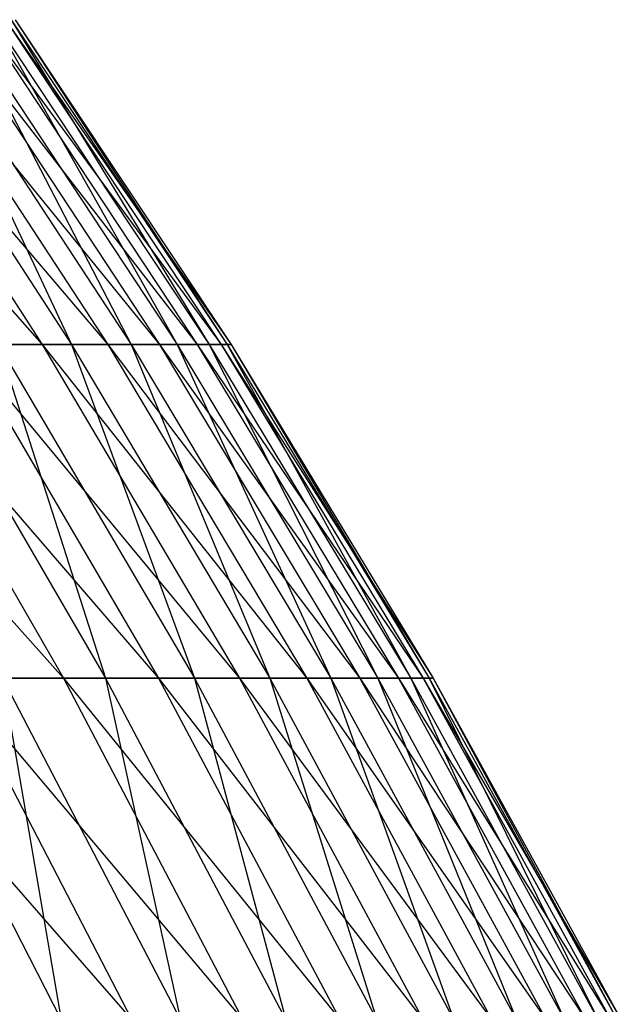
# Model space of a CAD drawing. Extents: x -125 to 125, y -143 to 0.
# Tile 402 of 406: x 49.29 to 53.17, y -54.97 to -48.62. Entities that reach past the tile are written whole.
import ezdxf

# ---------------------------------------------------------------- set-up
doc = ezdxf.new("R2010")
doc.units = 0
doc.header["$LTSCALE"] = 25.4
doc.layers.get('0').update_dxf_attribs({"linetype": 'CONTINUOUS'})

# ---------------------------------------------------------------- blocks, each defined once
blk = doc.blocks.new('NL2500027000_STL_3')
at = {"color": 0}
for p, q in [((47.5823, -48.6248, 12.7567), (49.4355, -50.7179, 11.0427)), ((47.5823, -48.6248, 12.7567), (49.4355, -50.7179, 11.0427)), ((48.0778, -48.6248, 10.7394), (49.8571, -50.7179, 8.9489)), ((48.0778, -48.6248, 10.7394), (49.8571, -50.7179, 8.9489)), ((48.0778, -48.6248, 10.7394), (49.4355, -50.7179, 11.0427)), ((48.0778, -48.6248, 10.7394), (49.4355, -50.7179, 11.0427)), ((48.2617, -48.6248, -9.8797), (49.6247, -50.7179, -10.1588)), ((48.2617, -48.6248, -9.8797), (49.6247, -50.7179, -10.1588)), ((48.4878, -48.6248, 8.7031), (50.19, -50.7179, 6.8391)), ((48.4878, -48.6248, 8.7031), (50.19, -50.7179, 6.8391)), ((48.4878, -48.6248, 8.7031), (49.8571, -50.7179, 8.9489)), ((48.4878, -48.6248, 8.7031), (49.8571, -50.7179, 8.9489)), ((48.6353, -48.6248, -7.8364), (49.6247, -50.7179, -10.1588)), ((48.6353, -48.6248, -7.8364), (49.6247, -50.7179, -10.1588)), ((48.6353, -48.6248, -7.8364), (50.0089, -50.7179, -8.0577)), ((48.6353, -48.6248, -7.8364), (50.0089, -50.7179, -8.0577)), ((48.8115, -48.6248, 6.6513), (50.4337, -50.7179, 4.7172)), ((48.8115, -48.6248, 6.6513), (50.4337, -50.7179, 4.7172)), ((48.8115, -48.6248, 6.6513), (50.19, -50.7179, 6.8391)), ((48.8115, -48.6248, 6.6513), (50.19, -50.7179, 6.8391)), ((48.9225, -48.6248, -5.7791), (50.0089, -50.7179, -8.0577)), ((48.9225, -48.6248, -5.7791), (50.0089, -50.7179, -8.0577)), ((48.9225, -48.6248, -5.7791), (50.3041, -50.7179, -5.9424)), ((48.9225, -48.6248, -5.7791), (50.3041, -50.7179, -5.9424)), ((49.0485, -48.6248, 4.5876), (50.5877, -50.7179, 2.5869)), ((49.0485, -48.6248, 4.5876), (50.5877, -50.7179, 2.5869)), ((49.0485, -48.6248, 4.5876), (50.4337, -50.7179, 4.7172)), ((49.0485, -48.6248, 4.5876), (50.4337, -50.7179, 4.7172)), ((49.1226, -48.6248, -3.7116), (50.3041, -50.7179, -5.9424)), ((49.1226, -48.6248, -3.7116), (50.3041, -50.7179, -5.9424)), ((49.1226, -48.6248, -3.7116), (50.5099, -50.7179, -3.8164)), ((49.1226, -48.6248, -3.7116), (50.5099, -50.7179, -3.8164)), ((49.1983, -48.6248, 2.5158), (50.6518, -50.7179, 0.452)), ((49.1983, -48.6248, 2.5158), (50.6518, -50.7179, 0.452)), ((49.1983, -48.6248, 2.5158), (50.5877, -50.7179, 2.5869)), ((49.1983, -48.6248, 2.5158), (50.5877, -50.7179, 2.5869)), ((49.2354, -48.6248, -1.6375), (50.5099, -50.7179, -3.8164)), ((49.2354, -48.6248, -1.6375), (50.5099, -50.7179, -3.8164)), ((49.2354, -48.6248, -1.6375), (50.6259, -50.7179, -1.6837)), ((49.2354, -48.6248, -1.6375), (50.6259, -50.7179, -1.6837)), ((49.2607, -48.6248, 0.4396), (50.6259, -50.7179, -1.6837)), ((49.2607, -48.6248, 0.4396), (50.6259, -50.7179, -1.6837)), ((49.2607, -48.6248, 0.4396), (50.6518, -50.7179, 0.452)), ((49.2607, -48.6248, 0.4396), (50.6518, -50.7179, 0.452)), ((47.6472, -50.7179, 17.1917), (49.5722, -52.8675, 15.5578)), ((47.6472, -50.7179, 17.1917), (49.5722, -52.8675, 15.5578)), ((48.3296, -50.7179, 15.1678), (50.184, -52.8675, 13.4542)), ((48.3296, -50.7179, 15.1678), (50.184, -52.8675, 13.4542)), ((48.3296, -50.7179, 15.1678), (49.5722, -52.8675, 15.5578)), ((48.3296, -50.7179, 15.1678), (49.5722, -52.8675, 15.5578)), ((48.5926, -50.7179, -14.3029), (49.8419, -52.8675, -14.6707)), ((48.5926, -50.7179, -14.3029), (49.8419, -52.8675, -14.6707)), ((48.926, -50.7179, 13.1169), (49.4355, -50.7179, 11.0427)), ((48.926, -50.7179, 13.1169), (49.4355, -50.7179, 11.0427)), ((48.926, -50.7179, 13.1169), (50.7065, -52.8675, 11.3266)), ((48.926, -50.7179, 13.1169), (50.7065, -52.8675, 11.3266)), ((48.926, -50.7179, 13.1169), (50.184, -52.8675, 13.4542)), ((48.926, -50.7179, 13.1169), (50.184, -52.8675, 13.4542)), ((49.6247, -50.7179, -10.1588), (49.1523, -50.7179, -12.2417)), ((49.1523, -50.7179, -12.2417), (49.8419, -52.8675, -14.6707)), ((49.1523, -50.7179, -12.2417), (49.8419, -52.8675, -14.6707)), ((49.1523, -50.7179, -12.2417), (50.4161, -52.8675, -12.5565)), ((49.1523, -50.7179, -12.2417), (50.4161, -52.8675, -12.5565)), ((49.6247, -50.7179, -10.1588), (49.1523, -50.7179, -12.2417)), ((49.4355, -50.7179, 11.0427), (49.8571, -50.7179, 8.9489)), ((49.4355, -50.7179, 11.0427), (49.8571, -50.7179, 8.9489)), ((49.4355, -50.7179, 11.0427), (51.1389, -52.8675, 9.179)), ((49.4355, -50.7179, 11.0427), (51.1389, -52.8675, 9.179)), ((49.4355, -50.7179, 11.0427), (50.7065, -52.8675, 11.3266)), ((49.4355, -50.7179, 11.0427), (50.7065, -52.8675, 11.3266)), ((50.0089, -50.7179, -8.0577), (49.6247, -50.7179, -10.1588)), ((49.6247, -50.7179, -10.1588), (50.4161, -52.8675, -12.5565)), ((49.6247, -50.7179, -10.1588), (50.4161, -52.8675, -12.5565)), ((49.6247, -50.7179, -10.1588), (50.9006, -52.8675, -10.4199)), ((49.6247, -50.7179, -10.1588), (50.9006, -52.8675, -10.4199)), ((50.0089, -50.7179, -8.0577), (49.6247, -50.7179, -10.1588)), ((49.8571, -50.7179, 8.9489), (50.19, -50.7179, 6.8391)), ((49.8571, -50.7179, 8.9489), (50.19, -50.7179, 6.8391)), ((49.8571, -50.7179, 8.9489), (51.4804, -52.8675, 7.015)), ((49.8571, -50.7179, 8.9489), (51.4804, -52.8675, 7.015)), ((49.8571, -50.7179, 8.9489), (51.1389, -52.8675, 9.179)), ((49.8571, -50.7179, 8.9489), (51.1389, -52.8675, 9.179)), ((50.3041, -50.7179, -5.9424), (50.0089, -50.7179, -8.0577)), ((50.0089, -50.7179, -8.0577), (50.9006, -52.8675, -10.4199)), ((50.0089, -50.7179, -8.0577), (50.9006, -52.8675, -10.4199)), ((50.0089, -50.7179, -8.0577), (51.2946, -52.8675, -8.2649)), ((50.0089, -50.7179, -8.0577), (51.2946, -52.8675, -8.2649)), ((50.3041, -50.7179, -5.9424), (50.0089, -50.7179, -8.0577)), ((50.19, -50.7179, 6.8391), (50.4337, -50.7179, 4.7172)), ((50.19, -50.7179, 6.8391), (50.4337, -50.7179, 4.7172)), ((50.19, -50.7179, 6.8391), (51.7304, -52.8675, 4.8385)), ((50.19, -50.7179, 6.8391), (51.7304, -52.8675, 4.8385)), ((50.19, -50.7179, 6.8391), (51.4804, -52.8675, 7.015)), ((50.19, -50.7179, 6.8391), (51.4804, -52.8675, 7.015)), ((50.5099, -50.7179, -3.8164), (50.3041, -50.7179, -5.9424)), ((50.3041, -50.7179, -5.9424), (51.2946, -52.8675, -8.2649)), ((50.3041, -50.7179, -5.9424), (51.2946, -52.8675, -8.2649)), ((50.3041, -50.7179, -5.9424), (51.5974, -52.8675, -6.0951)), ((50.3041, -50.7179, -5.9424), (51.5974, -52.8675, -6.0951)), ((50.5099, -50.7179, -3.8164), (50.3041, -50.7179, -5.9424)), ((50.4337, -50.7179, 4.7172), (50.5877, -50.7179, 2.5869)), ((50.4337, -50.7179, 4.7172), (50.5877, -50.7179, 2.5869)), ((50.4337, -50.7179, 4.7172), (51.8884, -52.8675, 2.6534)), ((50.4337, -50.7179, 4.7172), (51.8884, -52.8675, 2.6534)), ((50.4337, -50.7179, 4.7172), (51.7304, -52.8675, 4.8385)), ((50.4337, -50.7179, 4.7172), (51.7304, -52.8675, 4.8385)), ((50.6259, -50.7179, -1.6837), (50.5099, -50.7179, -3.8164)), ((50.5099, -50.7179, -3.8164), (51.5974, -52.8675, -6.0951)), ((50.5099, -50.7179, -3.8164), (51.5974, -52.8675, -6.0951)), ((50.5099, -50.7179, -3.8164), (51.8085, -52.8675, -3.9146)), ((50.5099, -50.7179, -3.8164), (51.8085, -52.8675, -3.9146)), ((50.6259, -50.7179, -1.6837), (50.5099, -50.7179, -3.8164)), ((50.5877, -50.7179, 2.5869), (50.6518, -50.7179, 0.452)), ((50.5877, -50.7179, 2.5869), (50.6518, -50.7179, 0.452)), ((50.5877, -50.7179, 2.5869), (51.9541, -52.8675, 0.4636)), ((50.5877, -50.7179, 2.5869), (51.9541, -52.8675, 0.4636)), ((50.5877, -50.7179, 2.5869), (51.8884, -52.8675, 2.6534)), ((50.5877, -50.7179, 2.5869), (51.8884, -52.8675, 2.6534)), ((50.6518, -50.7179, 0.452), (50.6259, -50.7179, -1.6837)), ((50.6259, -50.7179, -1.6837), (51.8085, -52.8675, -3.9146)), ((50.6259, -50.7179, -1.6837), (51.8085, -52.8675, -3.9146)), ((50.6259, -50.7179, -1.6837), (51.9275, -52.8675, -1.727)), ((50.6259, -50.7179, -1.6837), (51.9275, -52.8675, -1.727)), ((50.6518, -50.7179, 0.452), (50.6259, -50.7179, -1.6837)), ((50.6518, -50.7179, 0.452), (51.9275, -52.8675, -1.727)), ((50.6518, -50.7179, 0.452), (51.9275, -52.8675, -1.727)), ((50.6518, -50.7179, 0.452), (51.9541, -52.8675, 0.4636)), ((50.6518, -50.7179, 0.452), (51.9541, -52.8675, 0.4636)), ((48.0854, -52.8675, 19.6784), (50.0115, -55.0697, 18.0448)), ((48.0854, -52.8675, 19.6784), (50.0115, -55.0697, 18.0448)), ((48.4289, -52.8675, -18.8171), (49.5579, -55.0697, -19.2558)), ((48.4289, -52.8675, -18.8171), (49.5579, -55.0697, -19.2558)), ((48.8722, -52.8675, 17.6338), (49.5722, -52.8675, 15.5578)), ((48.8722, -52.8675, 17.6338), (49.5722, -52.8675, 15.5578)), ((48.8722, -52.8675, 17.6338), (50.7278, -55.0697, 15.9205)), ((48.8722, -52.8675, 17.6338), (50.7278, -55.0697, 15.9205)), ((48.8722, -52.8675, 17.6338), (50.0115, -55.0697, 18.0448)), ((48.8722, -52.8675, 17.6338), (50.0115, -55.0697, 18.0448)), ((49.8419, -52.8675, -14.6707), (49.1791, -52.8675, -16.7588)), ((49.1791, -52.8675, -16.7588), (49.5579, -55.0697, -19.2558)), ((49.1791, -52.8675, -16.7588), (49.5579, -55.0697, -19.2558)), ((49.1791, -52.8675, -16.7588), (50.3256, -55.0697, -17.1495)), ((49.1791, -52.8675, -16.7588), (50.3256, -55.0697, -17.1495)), ((49.8419, -52.8675, -14.6707), (49.1791, -52.8675, -16.7588)), ((49.5722, -52.8675, 15.5578), (50.184, -52.8675, 13.4542)), ((49.5722, -52.8675, 15.5578), (50.184, -52.8675, 13.4542)), ((49.5722, -52.8675, 15.5578), (51.3538, -55.0697, 13.7678)), ((49.5722, -52.8675, 15.5578), (51.3538, -55.0697, 13.7678)), ((49.5722, -52.8675, 15.5578), (50.7278, -55.0697, 15.9205)), ((49.5722, -52.8675, 15.5578), (50.7278, -55.0697, 15.9205)), ((50.4161, -52.8675, -12.5565), (49.8419, -52.8675, -14.6707)), ((49.8419, -52.8675, -14.6707), (50.3256, -55.0697, -17.1495)), ((49.8419, -52.8675, -14.6707), (50.3256, -55.0697, -17.1495)), ((49.8419, -52.8675, -14.6707), (51.0038, -55.0697, -15.0127)), ((49.8419, -52.8675, -14.6707), (51.0038, -55.0697, -15.0127)), ((50.4161, -52.8675, -12.5565), (49.8419, -52.8675, -14.6707)), ((50.184, -52.8675, 13.4542), (50.7065, -52.8675, 11.3266)), ((50.184, -52.8675, 13.4542), (50.7065, -52.8675, 11.3266)), ((50.184, -52.8675, 13.4542), (51.8886, -55.0697, 11.5907)), ((50.184, -52.8675, 13.4542), (51.8886, -55.0697, 11.5907)), ((50.184, -52.8675, 13.4542), (51.3538, -55.0697, 13.7678)), ((50.184, -52.8675, 13.4542), (51.3538, -55.0697, 13.7678)), ((50.9006, -52.8675, -10.4199), (50.4161, -52.8675, -12.5565)), ((50.4161, -52.8675, -12.5565), (51.0038, -55.0697, -15.0127)), ((50.4161, -52.8675, -12.5565), (51.0038, -55.0697, -15.0127)), ((50.4161, -52.8675, -12.5565), (51.5914, -55.0697, -12.8492)), ((50.4161, -52.8675, -12.5565), (51.5914, -55.0697, -12.8492)), ((50.9006, -52.8675, -10.4199), (50.4161, -52.8675, -12.5565)), ((50.7065, -52.8675, 11.3266), (51.1389, -52.8675, 9.179)), ((50.7065, -52.8675, 11.3266), (51.1389, -52.8675, 9.179)), ((50.7065, -52.8675, 11.3266), (52.3311, -55.0697, 9.3929)), ((50.7065, -52.8675, 11.3266), (52.3311, -55.0697, 9.3929)), ((50.7065, -52.8675, 11.3266), (51.8886, -55.0697, 11.5907)), ((50.7065, -52.8675, 11.3266), (51.8886, -55.0697, 11.5907)), ((51.2946, -52.8675, -8.2649), (50.9006, -52.8675, -10.4199)), ((50.9006, -52.8675, -10.4199), (51.5914, -55.0697, -12.8492)), ((50.9006, -52.8675, -10.4199), (51.5914, -55.0697, -12.8492)), ((50.9006, -52.8675, -10.4199), (52.0872, -55.0697, -10.6629)), ((50.9006, -52.8675, -10.4199), (52.0872, -55.0697, -10.6629)), ((51.2946, -52.8675, -8.2649), (50.9006, -52.8675, -10.4199)), ((51.1389, -52.8675, 9.179), (51.4804, -52.8675, 7.015)), ((51.1389, -52.8675, 9.179), (51.4804, -52.8675, 7.015)), ((51.1389, -52.8675, 9.179), (52.6805, -55.0697, 7.1785)), ((51.1389, -52.8675, 9.179), (52.6805, -55.0697, 7.1785)), ((51.1389, -52.8675, 9.179), (52.3311, -55.0697, 9.3929)), ((51.1389, -52.8675, 9.179), (52.3311, -55.0697, 9.3929)), ((51.5974, -52.8675, -6.0951), (51.2946, -52.8675, -8.2649)), ((51.2946, -52.8675, -8.2649), (52.0872, -55.0697, -10.6629)), ((51.2946, -52.8675, -8.2649), (52.0872, -55.0697, -10.6629)), ((51.2946, -52.8675, -8.2649), (52.4904, -55.0697, -8.4576)), ((51.2946, -52.8675, -8.2649), (52.4904, -55.0697, -8.4576)), ((51.5974, -52.8675, -6.0951), (51.2946, -52.8675, -8.2649)), ((51.4804, -52.8675, 7.015), (51.7304, -52.8675, 4.8385)), ((51.4804, -52.8675, 7.015), (51.7304, -52.8675, 4.8385)), ((51.4804, -52.8675, 7.015), (52.9363, -55.0697, 4.9513)), ((51.4804, -52.8675, 7.015), (52.9363, -55.0697, 4.9513)), ((51.4804, -52.8675, 7.015), (52.6805, -55.0697, 7.1785)), ((51.4804, -52.8675, 7.015), (52.6805, -55.0697, 7.1785)), ((51.8085, -52.8675, -3.9146), (51.5974, -52.8675, -6.0951)), ((51.5974, -52.8675, -6.0951), (52.4904, -55.0697, -8.4576)), ((51.5974, -52.8675, -6.0951), (52.4904, -55.0697, -8.4576)), ((51.5974, -52.8675, -6.0951), (52.8002, -55.0697, -6.2372)), ((51.5974, -52.8675, -6.0951), (52.8002, -55.0697, -6.2372)), ((51.8085, -52.8675, -3.9146), (51.5974, -52.8675, -6.0951)), ((51.7304, -52.8675, 4.8385), (51.8884, -52.8675, 2.6534)), ((51.7304, -52.8675, 4.8385), (51.8884, -52.8675, 2.6534)), ((51.7304, -52.8675, 4.8385), (53.098, -55.0697, 2.7153)), ((51.7304, -52.8675, 4.8385), (53.098, -55.0697, 2.7153)), ((51.7304, -52.8675, 4.8385), (52.9363, -55.0697, 4.9513)), ((51.7304, -52.8675, 4.8385), (52.9363, -55.0697, 4.9513)), ((51.9275, -52.8675, -1.727), (51.8085, -52.8675, -3.9146)), ((51.8085, -52.8675, -3.9146), (52.8002, -55.0697, -6.2372)), ((51.8085, -52.8675, -3.9146), (52.8002, -55.0697, -6.2372)), ((51.8085, -52.8675, -3.9146), (53.0162, -55.0697, -4.0058)), ((51.8085, -52.8675, -3.9146), (53.0162, -55.0697, -4.0058)), ((51.9275, -52.8675, -1.727), (51.8085, -52.8675, -3.9146)), ((51.8884, -52.8675, 2.6534), (51.9541, -52.8675, 0.4636)), ((51.8884, -52.8675, 2.6534), (51.9541, -52.8675, 0.4636)), ((51.8884, -52.8675, 2.6534), (53.1653, -55.0697, 0.4744)), ((51.8884, -52.8675, 2.6534), (53.1653, -55.0697, 0.4744)), ((51.8884, -52.8675, 2.6534), (53.098, -55.0697, 2.7153)), ((51.8884, -52.8675, 2.6534), (53.098, -55.0697, 2.7153)), ((51.9541, -52.8675, 0.4636), (51.9275, -52.8675, -1.727)), ((51.9275, -52.8675, -1.727), (53.0162, -55.0697, -4.0058)), ((51.9275, -52.8675, -1.727), (53.0162, -55.0697, -4.0058)), ((51.9275, -52.8675, -1.727), (53.138, -55.0697, -1.7673)), ((51.9275, -52.8675, -1.727), (53.138, -55.0697, -1.7673)), ((51.9541, -52.8675, 0.4636), (51.9275, -52.8675, -1.727)), ((51.9541, -52.8675, 0.4636), (53.138, -55.0697, -1.7673)), ((51.9541, -52.8675, 0.4636), (53.138, -55.0697, -1.7673)), ((51.9541, -52.8675, 0.4636), (53.1653, -55.0697, 0.4744)), ((51.9541, -52.8675, 0.4636), (53.1653, -55.0697, 0.4744))]:
    blk.add_line(p, q, dxfattribs=at)

msp = doc.modelspace()

# ---------------------------------------------------------------- block references
at = {"color": 253}
msp.add_blockref('NL2500027000_STL_3', (0, 0), dxfattribs=at)

doc.saveas('drawing.dxf')
